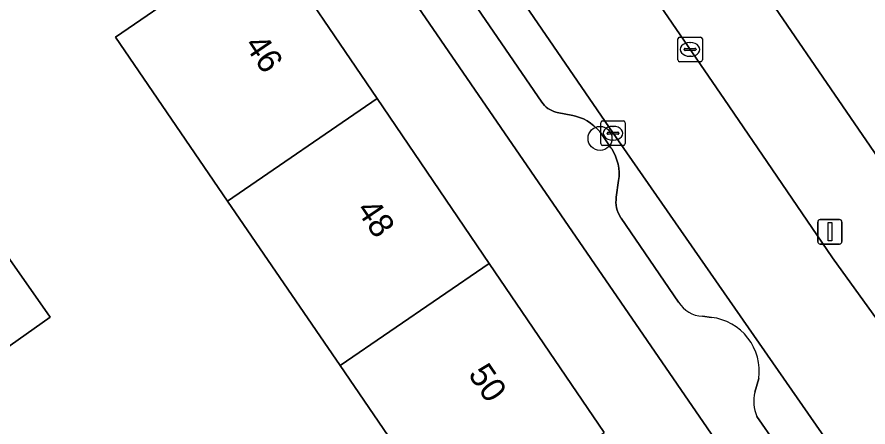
# Model space of a CAD drawing. Extents: x 157445 to 158888, y 383061 to 384688.
# Drawn here: x 158449.67 to 158484.41, y 383607.2 to 383623.94 of the extents above; entities that cross this region are included whole.
import ezdxf

# ---------------------------------------------------------------- set-up
doc = ezdxf.new("R2010")
doc.units = 0
for name, color, linetype in [('IMGEO_Boom', 7, 'Continuous'), ('IMGEO_Erf', 7, 'Continuous'), ('IMGEO_Kolk', 7, 'Continuous'), ('IMGEO_Lichtmast', 7, 'Continuous'), ('IMGEO_Pand', 7, 'Continuous'), ('IMGEO_Pand_nummerreeks', 7, 'Continuous'), ('IMGEO_Parkeervlak_open', 7, 'Continuous'), ('IMGEO_Rijbaan_lokaal_open', 7, 'Continuous'), ('IMGEO_Voetpad_open', 7, 'Continuous')]:
    doc.layers.add(name, color=color, linetype=linetype)

msp = doc.modelspace()

# ---------------------------------------------------------------- linework, layer by layer
at = {"layer": 'IMGEO_Boom'}
msp.add_circle((158473.469, 383618.984), 0.489, dxfattribs=at)
at = {"layer": 'IMGEO_Erf'}
for points in [[(158500, 383645.402), (158493.557, 383654.787), (158472.047, 383640.083), (158471.744, 383637.271), (158491.931, 383607.828), (158493.546, 383607.43), (158500, 383611.841), (158515.681, 383622.559)], [(158449.277, 383614.17), (158451.026, 383611.679), (158445.871, 383608.056), (158444.121, 383610.546)]]:
    msp.add_lwpolyline(points, close=True, dxfattribs=at)
for points in [[(158480.295, 383603.601), (158457.32, 383637.049), (158456.37, 383636.408), (158452.358, 383633.656), (158450.998, 383635.64), (158449.792, 383637.399), (158453.804, 383640.15), (158454.748, 383640.795), (158451.556, 383645.471), (158450.591, 383644.81), (158449.242, 383646.772)], [(158467.571, 383602.813), (158462.856, 383609.705), (158458.261, 383616.422), (158453.681, 383623.116), (158459.817, 383627.317), (158464.374, 383620.609), (158468.948, 383613.877), (158473.641, 383606.97)]]:
    msp.add_lwpolyline(points, dxfattribs=at)
at = {"layer": 'IMGEO_Kolk'}
for p, q in [((158476.646, 383622.191), (158476.646, 383623.043)), ((158476.721, 383623.117), (158477.573, 383623.117)), ((158477.647, 383623.043), (158477.647, 383622.191)), ((158476.905, 383622.611), (158476.905, 383622.623)), ((158476.948, 383622.66), (158477.346, 383622.66)), ((158477.134, 383622.897), (158477.159, 383622.897)), ((158477.389, 383622.623), (158477.389, 383622.611)), ((158477.343, 383622.574), (158476.945, 383622.574)), ((158477.157, 383622.337), (158477.132, 383622.337)), ((158477.573, 383622.117), (158476.721, 383622.117)), ((158473.498, 383618.769), (158473.498, 383619.621)), ((158473.573, 383619.695), (158474.425, 383619.695)), ((158474.499, 383619.621), (158474.499, 383618.769)), ((158473.757, 383619.189), (158473.757, 383619.201)), ((158474.195, 383619.152), (158473.797, 383619.152)), ((158473.8, 383619.238), (158474.198, 383619.238)), ((158473.986, 383619.475), (158474.011, 383619.475)), ((158474.241, 383619.201), (158474.241, 383619.189)), ((158474.009, 383618.915), (158473.984, 383618.915)), ((158474.425, 383618.695), (158473.573, 383618.695))]:
    msp.add_line(p, q, dxfattribs=at)
for points in [[(158476.646, 383622.191), (158476.646, 383623.043)], [(158476.721, 383623.117), (158477.573, 383623.117)], [(158477.647, 383623.043), (158477.647, 383622.191)], [(158477.573, 383622.117), (158476.721, 383622.117)], [(158473.498, 383618.769), (158473.498, 383619.621)], [(158473.573, 383619.695), (158474.425, 383619.695)], [(158474.499, 383619.621), (158474.499, 383618.769)], [(158474.425, 383618.695), (158473.573, 383618.695)]]:
    msp.add_lwpolyline(points, dxfattribs=at)
for centre, radius, start, end in [((158476.723, 383623.041), 0.0765, 91.552, 178.448), ((158476.723, 383623.041), 0.0765, 91.552, 178.448), ((158477.571, 383623.041), 0.0765, 1.552, 88.448), ((158477.571, 383623.041), 0.0765, 1.552, 88.448), ((158476.945, 383622.62), 0.0403, 85.8775, 175.7526), ((158477.35, 383622.622), 0.0386, 1.7309, 96.639), ((158476.942, 383622.61), 0.0366, 178.938, 274.7102), ((158477.346, 383622.617), 0.043, 264.8664, 352.4533), ((158476.723, 383622.193), 0.0765, 181.552, 268.448), ((158476.723, 383622.193), 0.0765, 181.552, 268.448), ((158477.571, 383622.193), 0.0765, 271.552, 358.448), ((158477.571, 383622.193), 0.0765, 271.552, 358.448), ((158473.575, 383619.619), 0.0765, 91.552, 178.448), ((158473.575, 383619.619), 0.0765, 91.552, 178.448), ((158474.423, 383619.619), 0.0765, 1.552, 88.448), ((158474.423, 383619.619), 0.0765, 1.552, 88.448), ((158473.797, 383619.198), 0.0403, 85.8775, 175.7526), ((158473.794, 383619.188), 0.0366, 178.938, 274.7102), ((158474.198, 383619.195), 0.043, 264.8664, 352.4533), ((158474.202, 383619.2), 0.0386, 1.7309, 96.639), ((158473.575, 383618.771), 0.0765, 181.552, 268.448), ((158473.575, 383618.771), 0.0765, 181.552, 268.448), ((158474.423, 383618.771), 0.0765, 271.552, 358.448), ((158474.423, 383618.771), 0.0765, 271.552, 358.448)]:
    msp.add_arc(centre, radius, start, end, dxfattribs=at)
for centre, major_axis, ratio, start_param, end_param in [((158477.133, 383622.617), (-0.387, 0.002), 0.722429, 4.712389, 7.853982), ((158477.158, 383622.617), (-0.39, 0.002), 0.717154, 1.570796, 4.712389), ((158473.985, 383619.195), (-0.387, 0.002), 0.722429, 4.712389, 7.853982), ((158474.01, 383619.195), (-0.39, 0.002), 0.717154, 1.570796, 4.712389)]:
    msp.add_ellipse(centre, major_axis=major_axis, ratio=ratio, start_param=start_param, end_param=end_param, dxfattribs=at)
at = {"layer": 'IMGEO_Lichtmast'}
for p, q in [((158482.459, 383615.67), (158483.249, 383615.67)), ((158483.249, 383615.67), (158482.459, 383615.67)), ((158482.359, 383614.77), (158482.359, 383615.57)), ((158482.359, 383615.57), (158482.359, 383614.77)), ((158483.349, 383615.57), (158483.349, 383614.77)), ((158483.349, 383614.77), (158483.349, 383615.57)), ((158483.249, 383614.67), (158482.459, 383614.67)), ((158482.459, 383614.67), (158483.249, 383614.67))]:
    msp.add_line(p, q, dxfattribs=at)
msp.add_lwpolyline([(158482.779, 383615.545), (158482.929, 383615.545), (158482.929, 383614.795), (158482.779, 383614.795), (158482.779, 383615.545)], dxfattribs=at)
for centre, start, end in [((158482.459, 383615.57), 90, 180), ((158482.459, 383615.57), 90, 180), ((158483.249, 383615.57), 0, 90), ((158483.249, 383615.57), 360, 90), ((158482.459, 383614.77), 180, 270), ((158482.459, 383614.77), 180, 270), ((158483.249, 383614.77), 270, 0), ((158483.249, 383614.77), 270, 0)]:
    msp.add_arc(centre, 0.1, start, end, dxfattribs=at)
at = {"layer": 'IMGEO_Pand'}
for points in [[(158458.261, 383616.422), (158464.374, 383620.609), (158459.817, 383627.317), (158453.681, 383623.116)], [(158462.856, 383609.705), (158468.948, 383613.877), (158464.374, 383620.609), (158458.261, 383616.422)], [(158445.871, 383608.056), (158451.026, 383611.679), (158449.277, 383614.17), (158444.121, 383610.546)], [(158462.856, 383609.705), (158467.571, 383602.813), (158473.641, 383606.97), (158468.948, 383613.877)]]:
    msp.add_lwpolyline(points, close=True, dxfattribs=at)
at = {"layer": 'IMGEO_Parkeervlak_open'}
for points in [[(158474, 383619.196), (158465.095, 383632.213)], [(158465.339, 383628.876), (158471.094, 383620.461), (158471.147, 383620.39), (158471.207, 383620.324), (158471.272, 383620.263), (158471.343, 383620.209), (158471.418, 383620.161), (158471.496, 383620.12), (158471.579, 383620.086), (158471.664, 383620.059), (158471.722, 383620.046), (158472.365, 383619.916), (158472.471, 383619.892), (158472.633, 383619.841), (158472.79, 383619.777), (158472.941, 383619.699), (158473.084, 383619.607), (158473.219, 383619.503), (158473.343, 383619.388), (158473.457, 383619.262), (158473.559, 383619.126), (158473.917, 383618.603), (158473.945, 383618.561), (158474.031, 383618.414), (158474.103, 383618.26), (158474.161, 383618.1), (158474.205, 383617.936), (158474.233, 383617.769), (158474.247, 383617.599), (158474.246, 383617.429), (158474.229, 383617.26), (158474.132, 383616.581), (158474.122, 383616.474), (158474.121, 383616.366), (158474.129, 383616.259), (158474.148, 383616.153), (158474.176, 383616.049), (158474.212, 383615.948), (158474.258, 383615.851), (158474.312, 383615.758), (158474.329, 383615.733), (158476.679, 383612.295)], [(158479.87, 383607.632), (158481.423, 383605.393), (158482.235, 383604.241), (158482.307, 383604.158), (158482.386, 383604.081), (158482.471, 383604.012), (158482.562, 383603.951), (158482.658, 383603.898), (158482.759, 383603.854), (158482.863, 383603.82), (158482.88, 383603.815), (158484.205, 383603.53), (158484.313, 383603.513), (158484.45, 383603.48), (158484.583, 383603.435), (158484.711, 383603.378), (158484.834, 383603.31), (158484.951, 383603.231), (158485.059, 383603.142), (158485.16, 383603.044), (158483.545, 383605.497), (158482.506, 383606.965), (158474, 383619.196)], [(158477.648, 383611.726), (158478.019, 383611.676)], [(158479.951, 383609.181), (158479.793, 383608.618)]]:
    msp.add_lwpolyline(points, dxfattribs=at)
for centre, radius, start, end in [((158477.683, 383612.895), 1.169, 210.862, 268.2948), ((158477.758, 383609.478), 2.213, 352.2877, 83.217), ((158481.319, 383608.241), 1.572, 166.1281, 202.8026)]:
    msp.add_arc(centre, radius, start, end, dxfattribs=at)
at = {"layer": 'IMGEO_Rijbaan_lokaal_open'}
msp.add_lwpolyline([(158485.149, 383611.078), (158482.967, 383614.11), (158480.691, 383617.435), (158478.545, 383620.57), (158476.415, 383623.683), (158474.288, 383626.791), (158474.159, 383626.979), (158468.703, 383634.95), (158467.65, 383636.489), (158462.049, 383644.672), (158461.899, 383644.892), (158456.945, 383652.13), (158453.218, 383649.573), (158455.102, 383646.823), (158461.52, 383637.441), (158462.585, 383635.883), (158464.804, 383632.639), (158465.083, 383632.231), (158465.095, 383632.213), (158474, 383619.196), (158482.506, 383606.965), (158483.545, 383605.497), (158485.16, 383603.044)], dxfattribs=at)
at = {"layer": 'IMGEO_Voetpad_open'}
for points in [[(158418.79, 383692.748), (158421.659, 383688.498), (158424.522, 383684.978), (158425.935, 383682.914), (158429.557, 383677.603), (158433.002, 383672.572), (158436.147, 383667.989), (158439.999, 383662.349), (158443.812, 383656.77), (158447.105, 383651.962), (158451.556, 383645.471), (158454.748, 383640.795), (158457.32, 383637.049), (158480.295, 383603.601), (158481.671, 383601.572), (158481.829, 383601.34), (158481.627, 383599.395), (158485.469, 383602.026)], [(158474.159, 383626.979), (158474.288, 383626.791), (158476.415, 383623.683), (158478.545, 383620.57), (158480.691, 383617.435), (158482.967, 383614.11), (158485.149, 383611.078), (158485.596, 383610.457), (158487.621, 383607.472), (158489.243, 383605.194), (158489.94, 383604.819), (158493.546, 383607.43), (158491.931, 383607.828), (158471.744, 383637.271)], [(158476.679, 383612.295), (158474.329, 383615.733), (158474.312, 383615.758), (158474.258, 383615.851), (158474.212, 383615.948), (158474.176, 383616.049), (158474.148, 383616.153), (158474.129, 383616.259), (158474.121, 383616.366), (158474.122, 383616.474), (158474.132, 383616.581), (158474.229, 383617.26), (158474.246, 383617.429), (158474.247, 383617.599), (158474.233, 383617.769), (158474.205, 383617.936), (158474.161, 383618.1), (158474.103, 383618.26), (158474.031, 383618.414), (158473.945, 383618.561), (158473.917, 383618.603), (158473.559, 383619.126), (158473.457, 383619.262), (158473.343, 383619.388), (158473.219, 383619.503), (158473.084, 383619.607), (158472.941, 383619.699), (158472.79, 383619.777), (158472.633, 383619.841), (158472.471, 383619.892), (158472.365, 383619.916), (158471.722, 383620.046), (158471.664, 383620.059), (158471.579, 383620.086), (158471.496, 383620.12), (158471.418, 383620.161), (158471.343, 383620.209), (158471.272, 383620.263), (158471.207, 383620.324), (158471.147, 383620.39), (158471.094, 383620.461), (158465.339, 383628.876)], [(158478.019, 383611.676), (158477.648, 383611.726)], [(158479.793, 383608.618), (158479.951, 383609.181)], [(158484.45, 383603.48), (158484.313, 383603.513), (158484.205, 383603.53), (158482.88, 383603.815), (158482.863, 383603.82), (158482.759, 383603.854), (158482.658, 383603.898), (158482.562, 383603.951), (158482.471, 383604.012), (158482.386, 383604.081), (158482.307, 383604.158), (158482.235, 383604.241), (158481.423, 383605.393), (158479.87, 383607.632)]]:
    msp.add_lwpolyline(points, dxfattribs=at)
for centre, radius, start, end in [((158477.683, 383612.895), 1.169, 210.862, 268.2948), ((158477.758, 383609.478), 2.213, 352.2877, 83.217), ((158481.319, 383608.241), 1.572, 166.1281, 202.8026)]:
    msp.add_arc(centre, radius, start, end, dxfattribs=at)

# ---------------------------------------------------------------- texts
at = {"layer": 'IMGEO_Pand_nummerreeks'}
for s, p in [('46', (158458.923, 383622.797)), ('48', (158463.491, 383616.072)), ('50', (158468.058, 383609.351))]:
    msp.add_text(s, height=1, rotation=304.1927, dxfattribs=at).set_placement(p)

doc.saveas('drawing.dxf')
